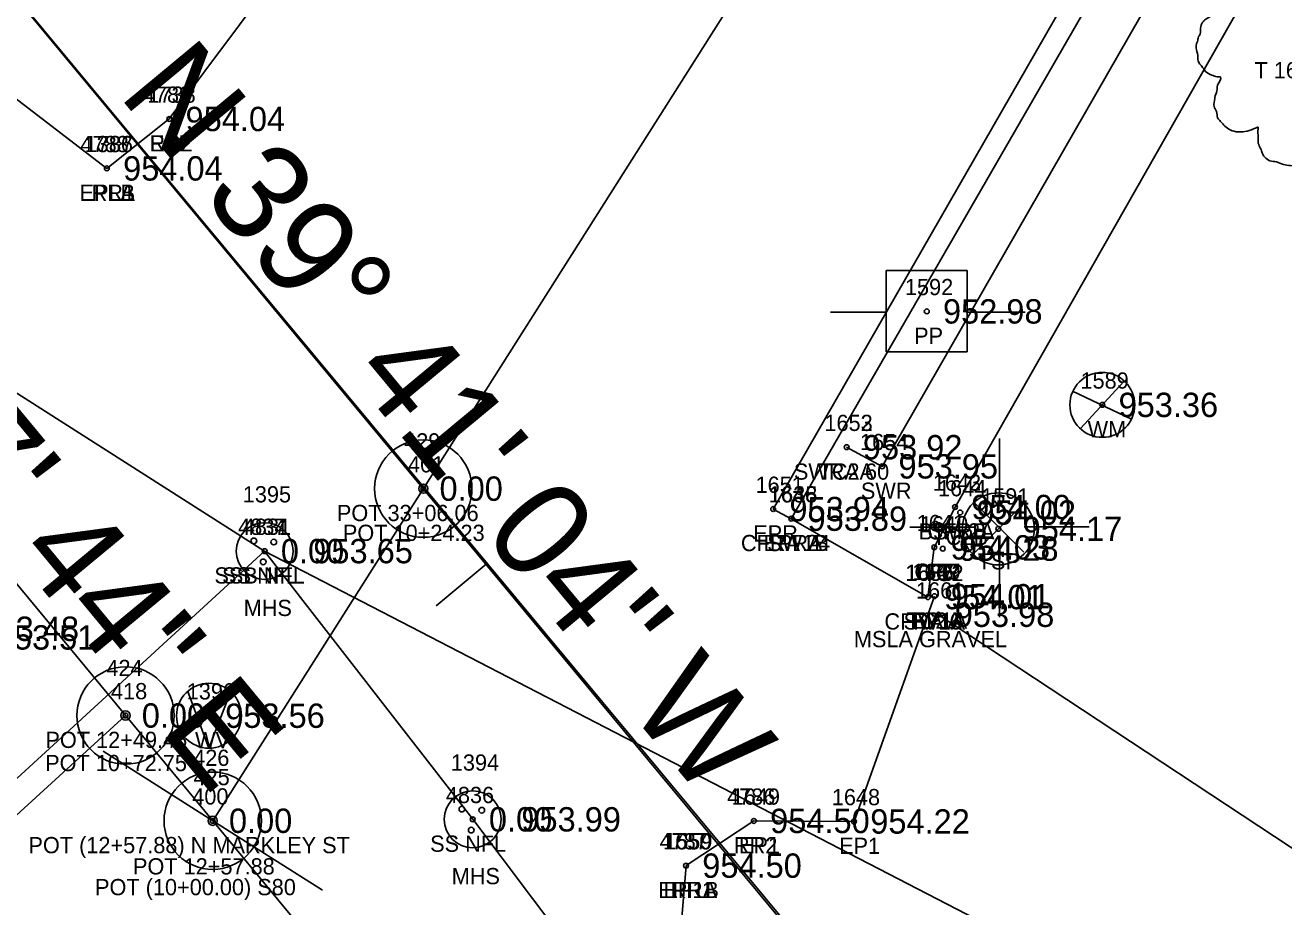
# Model space of a CAD drawing. Extents: x 1575382 to 1578175, y 1099175 to 1101955.
# Drawn here: x 1576403 to 1576480.6, y 1099594.4 to 1099648.7 of the extents above; entities that cross this region are included whole.
import ezdxf

# ---------------------------------------------------------------- set-up
doc = ezdxf.new("R2010")
doc.units = 0
for name, color, linetype in [('RD_EX_Conc', 7, 'Continuous'), ('RD_EX_Conc_txCode', 7, 'Continuous'), ('RD_EX_DR_Inlet', 7, 'Continuous'), ('RD_EX_Misc', 7, 'Continuous'), ('RD_EX_Misc_txCode', 7, 'Continuous'), ('RD_EX_RailRoad', 7, 'Continuous'), ('RD_EX_RailRoad_txCode', 7, 'Continuous'), ('RD_EX_Road', 7, 'Continuous'), ('RD_EX_Road_txCode', 7, 'Continuous'), ('RD_EX_SU_Pole', 7, 'Continuous'), ('RD_EX_TX_Conc_ELEV', 7, 'Continuous'), ('RD_EX_TX_Misc_ELEV', 7, 'Continuous'), ('RD_EX_TX_RailRoad_ELEV', 7, 'Continuous'), ('RD_EX_TX_Road_ELEV', 7, 'Continuous'), ('RD_EX_TX_UT_ELEV', 7, 'Continuous'), ('RD_EX_UT', 7, 'Continuous'), ('RD_EX_UT_txCode', 7, 'Continuous'), ('RD_EX_VEG', 7, 'Continuous'), ('RD_EX_VEG_txCode', 7, 'Continuous'), ('RD_HC_Cl', 7, 'Continuous'), ('RD_HC_Data', 7, 'Continuous'), ('RD_HC_Data_Tic', 7, 'Continuous'), ('RD_HC_Survey_ELEV', 7, 'Continuous'), ('RD_HC_txCode', 7, 'Continuous'), ('RD_SMD_Locator', 7, 'Continuous')]:
    doc.layers.add(name, color=color, linetype=linetype)

msp = doc.modelspace()

# ---------------------------------------------------------------- linework, layer by layer
at = {"layer": 'RD_EX_Conc'}
msp.add_line((1576458.649, 1099613.503), (1576450.235, 1099618.334), dxfattribs=at)
for points in [[(1576450.235, 1099618.334), (1576484.555, 1099677.797), (1576510.13, 1099721.55), (1576536.538, 1099763.936), (1576563.693, 1099807.111), (1576571.964, 1099817.021), (1576576.776, 1099820.054)], [(1576453.647, 1099622.737), (1576455.839, 1099621.557), (1576487.037, 1099675.928), (1576513, 1099720.16), (1576539.031, 1099761.823), (1576566.502, 1099805.381), (1576570.901, 1099812.602)], [(1576460.327, 1099619.053), (1576491.046, 1099673.036), (1576516.278, 1099716.119), (1576543.314, 1099759.418), (1576570.496, 1099802.589), (1576575.596, 1099809.118)], [(1576458.649, 1099613.503), (1576459.045, 1099616.567), (1576460.327, 1099619.053)]]:
    msp.add_lwpolyline(points, dxfattribs=at)
at = {"layer": 'RD_EX_DR_Inlet'}
for centre, radius in [((1576417.784, 1099616.336), 1.75), ((1576417.119, 1099616.966), 0.175), ((1576418.344, 1099616.896), 0.175), ((1576417.697, 1099615.671), 0.175), ((1576430.603, 1099599.811), 1.75), ((1576429.938, 1099600.441), 0.175), ((1576431.163, 1099600.371), 0.175), ((1576430.515, 1099599.146), 0.175)]:
    msp.add_circle(centre, radius, dxfattribs=at)
at = {"layer": 'RD_EX_Misc'}
msp.add_lwpolyline([(1576459.307, 1099612.415), (1576482.964, 1099596.802), (1576529.602, 1099538.767), (1576530.242, 1099526.831), (1576601.162, 1099436.407)], dxfattribs=at)
at = {"layer": 'RD_EX_RailRoad'}
msp.add_lwpolyline([(1576586.778, 1099428.105), (1576554.904, 1099466.707), (1576523.695, 1099504.276), (1576490.272, 1099544.766), (1576459.306, 1099582.088), (1576445.84, 1099598.336), (1576409.987, 1099641.437), (1576367.438, 1099692.664), (1576334.672, 1099732.084), (1576298.682, 1099775.456), (1576256.762, 1099825.945)], dxfattribs=at)
at = {"layer": 'RD_EX_Road'}
for points in [[(1576217.778, 1099763.81), (1576263.481, 1099736.456), (1576283.453, 1099724.575), (1576282.377, 1099722.879), (1576302.495, 1099710.797), (1576345.462, 1099684.213), (1576368.618, 1099668.357), (1576383.763, 1099654.936), (1576386.093, 1099656.794), (1576408.063, 1099639.915), (1576408.063, 1099639.915), (1576411.911, 1099642.96), (1576420.57, 1099654.577), (1576428.781, 1099665.98), (1576435.656, 1099661.474), (1576436.12, 1099661.139), (1576438.458, 1099659.425), (1576459.371, 1099692.406), (1576486.603, 1099735.591), (1576512.848, 1099776.73), (1576539.458, 1099818.98), (1576543.778, 1099825.474), (1576541.419, 1099827.154), (1576542.918, 1099831.854)], [(1576450.235, 1099618.334), (1576449.119, 1099618.925), (1576483.24, 1099678.307), (1576508.192, 1099720.981), (1576535.391, 1099764.557), (1576562.556, 1099807.864), (1576568.652, 1099815.292), (1576571.434, 1099817.501), (1576576.559, 1099821.017), (1576582.034, 1099822.664), (1576588.157, 1099823.791), (1576596.806, 1099822.845), (1576604.563, 1099819.901), (1576624.361, 1099808.149), (1576638.145, 1099802.713)], [(1576459.062, 1099613.556), (1576454.102, 1099599.68), (1576447.932, 1099599.713), (1576443.749, 1099596.959)], [(1576443.749, 1099596.959), (1576443.043, 1099588.286), (1576448.277, 1099581.238), (1576446.02, 1099579.487), (1576482.91, 1099535.224), (1576514.34, 1099496.993), (1576546.165, 1099458.389), (1576578.5, 1099419.576)]]:
    msp.add_lwpolyline(points, dxfattribs=at)
at = {"layer": 'RD_EX_SU_Pole'}
for p, q in [((1576463.061, 1099619.272), (1576463.061, 1099623.272)), ((1576464.561, 1099619.272), (1576461.561, 1099616.272)), ((1576461.561, 1099619.272), (1576464.561, 1099616.272)), ((1576461.536, 1099617.82), (1576457.536, 1099617.82)), ((1576464.575, 1099617.838), (1576468.591, 1099617.838)), ((1576463.061, 1099616.272), (1576463.061, 1099612.272))]:
    msp.add_line(p, q, dxfattribs=at)
msp.add_circle((1576462.993, 1099617.705), 2.217, dxfattribs=at)
at = {"layer": 'RD_EX_UT'}
for p, q in [((1576461.074, 1099633.614), (1576456.074, 1099633.614)), ((1576456.074, 1099633.614), (1576456.074, 1099628.614)), ((1576461.074, 1099628.614), (1576461.074, 1099633.614)), ((1576452.643, 1099631.051), (1576456.112, 1099631.051)), ((1576461.003, 1099631.051), (1576464.643, 1099631.051)), ((1576456.074, 1099628.614), (1576461.074, 1099628.614)), ((1576467.567, 1099626.184), (1576471.198, 1099624.471)), ((1576468.049, 1099623.888), (1576470.716, 1099626.785)), ((1576173.795, 1099392.654), (1576417.784, 1099616.336)), ((1576414.355, 1099604.202), (1576413.051, 1099607.684)), ((1576414.355, 1099604.202), (1576415.677, 1099607.647))]:
    msp.add_line(p, q, dxfattribs=at)
for points in [[(1576131.494, 1099798.742), (1576305.274, 1099688.085), (1576417.784, 1099616.336), (1576572.134, 1099536.517)], [(1576589.463, 1099388.646), (1576430.603, 1099599.811), (1576417.784, 1099616.336)]]:
    msp.add_lwpolyline(points, dxfattribs=at)
for centre in [(1576469.401, 1099625.346), (1576414.355, 1099606.194)]:
    msp.add_circle(centre, 2, dxfattribs=at)
at = {"layer": 'RD_EX_VEG'}
msp.add_spline([(1576482.255, 1099654.633), (1576481.955, 1099654.658), (1576481.631, 1099654.558), (1576481.381, 1099654.458), (1576481.156, 1099654.383), (1576480.931, 1099654.283), (1576480.631, 1099654.108), (1576480.406, 1099653.908), (1576480.281, 1099653.658), (1576480.231, 1099653.433), (1576480.181, 1099653.158), (1576480.181, 1099652.983), (1576480.056, 1099652.958), (1576479.906, 1099652.983), (1576479.656, 1099653.058), (1576479.407, 1099653.058), (1576479.157, 1099653.058), (1576478.807, 1099653.033), (1576478.457, 1099653.033), (1576478.182, 1099652.983), (1576477.857, 1099652.933), (1576477.482, 1099652.808), (1576477.133, 1099652.683), (1576476.833, 1099652.434), (1576476.583, 1099651.959), (1576476.458, 1099651.609), (1576476.308, 1099651.359), (1576476.458, 1099650.909), (1576476.633, 1099650.559), (1576476.658, 1099650.359), (1576476.733, 1099649.935), (1576476.833, 1099649.71), (1576476.958, 1099649.51), (1576476.883, 1099649.485), (1576476.508, 1099649.435), (1576476.208, 1099649.335), (1576475.783, 1099649.11), (1576475.558, 1099648.885), (1576475.458, 1099648.56), (1576475.433, 1099648.21), (1576475.333, 1099648.011), (1576475.258, 1099647.736), (1576475.233, 1099647.661), (1576475.183, 1099647.336), (1576475.283, 1099646.886), (1576475.308, 1099646.536), (1576475.433, 1099646.311), (1576475.583, 1099646.136), (1576475.758, 1099645.886), (1576476.158, 1099645.662), (1576476.483, 1099645.562), (1576476.683, 1099645.537), (1576476.508, 1099645.037), (1576476.458, 1099644.687), (1576476.333, 1099644.287), (1576476.333, 1099644.212), (1576476.283, 1099643.737), (1576476.433, 1099643.412), (1576476.508, 1099643.038), (1576476.683, 1099642.813), (1576476.958, 1099642.513), (1576477.282, 1099642.288), (1576477.782, 1099642.163), (1576478.182, 1099642.188), (1576478.757, 1099642.363), (1576479.007, 1099642.438), (1576478.982, 1099642.263), (1576479.007, 1099641.888), (1576479.007, 1099641.463), (1576479.157, 1099641.139), (1576479.257, 1099640.864), (1576479.407, 1099640.614), (1576479.731, 1099640.389), (1576480.131, 1099640.314), (1576480.556, 1099640.164), (1576481.006, 1099640.089), (1576481.506, 1099640.064), (1576482.105, 1099640.214), (1576482.38, 1099640.339), (1576482.48, 1099640.514), (1576482.68, 1099640.889), (1576482.63, 1099641.114), (1576482.655, 1099641.713), (1576482.755, 1099641.538), (1576482.93, 1099641.188), (1576483.43, 1099640.889), (1576483.83, 1099640.714), (1576484.304, 1099640.564), (1576484.604, 1099640.489), (1576485.079, 1099640.564), (1576485.454, 1099640.639), (1576485.829, 1099640.764), (1576486.129, 1099641.039), (1576486.304, 1099641.313), (1576486.354, 1099641.588), (1576486.428, 1099641.963), (1576486.478, 1099642.138)], degree=3, dxfattribs=at)
at = {"layer": 'RD_HC_Cl'}
for p, q in [((1576594.9, 1099418.511), (1576256.801, 1099825.977)), ((1576414.585, 1099599.722), (1576509.375, 1099749.228)), ((1576381.905, 1099639.186), (1576414.585, 1099599.722)), ((1576355.507, 1099557.135), (1576409.214, 1099606.208)), ((1576414.585, 1099599.722), (1576569.263, 1099412.94))]:
    msp.add_line(p, q, dxfattribs=at)
at = {"layer": 'RD_HC_Data'}
for centre, radius in [((1576427.559, 1099620.185), 3), ((1576427.559, 1099620.185), 3), ((1576427.559, 1099620.185), 0.282), ((1576427.559, 1099620.185), 0.282), ((1576409.214, 1099606.208), 3), ((1576409.214, 1099606.208), 3), ((1576409.214, 1099606.208), 0.282), ((1576409.214, 1099606.208), 0.282), ((1576414.585, 1099599.722), 3), ((1576414.585, 1099599.722), 3), ((1576414.585, 1099599.722), 3), ((1576414.585, 1099599.722), 0.282), ((1576414.585, 1099599.722), 0.282), ((1576414.585, 1099599.722), 0.282)]:
    msp.add_circle(centre, radius, dxfattribs=at)
at = {"layer": 'RD_HC_Data_Tic'}
for p, q in [((1576431.428, 1099615.522), (1576428.35, 1099612.967)), ((1576414.585, 1099599.722), (1576407.829, 1099604.006)), ((1576414.585, 1099599.722), (1576421.342, 1099595.439))]:
    msp.add_line(p, q, dxfattribs=at)
at = {"layer": 'RD_SMD_Locator'}
for centre, radius in [((1576411.911, 1099642.96), 0.15), ((1576411.911, 1099642.96), 0.15), ((1576408.063, 1099639.915), 0.15), ((1576408.063, 1099639.915), 0.15), ((1576408.063, 1099639.915), 0.15), ((1576458.583, 1099631.105), 0.15), ((1576469.401, 1099625.346), 0.15), ((1576453.647, 1099622.737), 0.15), ((1576453.647, 1099622.737), 0.15), ((1576455.839, 1099621.557), 0.15), ((1576427.559, 1099620.185), 0.15), ((1576427.559, 1099620.185), 0.15), ((1576449.119, 1099618.925), 0.15), ((1576460.327, 1099619.053), 0.15), ((1576460.327, 1099619.053), 0.15), ((1576450.235, 1099618.334), 0.15), ((1576450.235, 1099618.334), 0.15), ((1576450.235, 1099618.334), 0.15), ((1576460.646, 1099618.712), 0.15), ((1576462.993, 1099617.705), 0.15), ((1576459.045, 1099616.567), 0.15), ((1576417.784, 1099616.336), 0.15), ((1576417.784, 1099616.336), 0.001), ((1576417.784, 1099616.336), 0.001), ((1576417.784, 1099616.336), 0.001), ((1576459.567, 1099616.488), 0.15), ((1576458.649, 1099613.503), 0.15), ((1576458.649, 1099613.503), 0.15), ((1576459.062, 1099613.556), 0.15), ((1576459.062, 1099613.556), 0.15), ((1576459.307, 1099612.415), 0.15), ((1576409.214, 1099606.208), 0.15), ((1576409.214, 1099606.208), 0.15), ((1576414.355, 1099606.195), 0.15), ((1576414.585, 1099599.722), 0.15), ((1576414.585, 1099599.722), 0.15), ((1576414.585, 1099599.722), 0.15), ((1576430.603, 1099599.811), 0.15), ((1576430.603, 1099599.811), 0.001), ((1576447.932, 1099599.713), 0.15), ((1576447.932, 1099599.713), 0.15), ((1576454.102, 1099599.68), 0.15), ((1576443.749, 1099596.959), 0.15), ((1576443.749, 1099596.959), 0.15), ((1576443.749, 1099596.959), 0.15)]:
    msp.add_circle(centre, radius, dxfattribs=at)

# ---------------------------------------------------------------- texts
at = {"layer": 'RD_EX_Conc_txCode'}
for s, p in [('1652', (1576452.277, 1099623.737)), ('1653', (1576452.277, 1099623.737)), ('1654', (1576454.469, 1099622.557)), ('SWRA 60', (1576450.395, 1099620.737)), ('TC2A', (1576451.915, 1099620.737)), ('1642', (1576458.957, 1099620.053)), ('1643', (1576458.957, 1099620.053)), ('1644', (1576459.276, 1099619.712)), ('1646', (1576448.841, 1099619.334)), ('1638', (1576448.865, 1099619.334)), ('SWR', (1576454.524, 1099619.557)), ('1641', (1576457.959, 1099617.567)), ('1640', (1576458.158, 1099617.488)), ('BSW2A', (1576458.075, 1099617.053)), ('CFRB', (1576458.626, 1099617.053)), ('TC2B', (1576458.93, 1099616.712)), ('CFRA 24', (1576447.133, 1099616.334)), ('SW1B', (1576448.755, 1099616.334)), ('1636', (1576457.255, 1099614.503)), ('1637', (1576457.279, 1099614.503)), ('1639', (1576457.692, 1099614.556)), ('CFR', (1576457.817, 1099614.567)), ('TC2', (1576458.323, 1099614.488)), ('CFRA 6', (1576455.972, 1099611.503)), ('SW1A', (1576457.153, 1099611.503)), ('TC2A', (1576457.33, 1099611.556))]:
    msp.add_text(s, height=1, dxfattribs=at).set_placement(p)
at = {"layer": 'RD_EX_Misc_txCode'}
for s, p in [('1661', (1576457.92, 1099613.415)), ('MSLA GRAVEL', (1576454.093, 1099610.415))]:
    msp.add_text(s, height=1, dxfattribs=at).set_placement(p)
at = {"layer": 'RD_EX_RailRoad_txCode'}
for s, p in [('4789', (1576410.281, 1099643.96)), ('4788', (1576406.433, 1099640.915)), ('RR2', (1576410.683, 1099640.96)), ('RR1', (1576407.118, 1099637.915)), ('4786', (1576446.278, 1099600.713)), ('4787', (1576442.119, 1099597.959)), ('RR2', (1576446.704, 1099597.713)), ('RR1', (1576442.804, 1099594.959))]:
    msp.add_text(s, height=1, dxfattribs=at).set_placement(p)
at = {"layer": 'RD_EX_Road_txCode'}
for s, p in [('1738', (1576410.565, 1099643.96)), ('1386', (1576406.693, 1099640.915)), ('1737', (1576406.717, 1099640.915)), ('EPL', (1576410.706, 1099640.96)), ('EPLA', (1576406.37, 1099637.915)), ('EPLB', (1576406.386, 1099637.915)), ('1651', (1576448.032, 1099619.925)), ('1645', (1576448.865, 1099619.334)), ('EPR', (1576447.89, 1099616.925)), ('EPRA', (1576448.519, 1099616.334)), ('1647', (1576457.692, 1099614.556)), ('EP1A', (1576457.653, 1099611.556)), ('1649', (1576446.562, 1099600.713)), ('1648', (1576452.732, 1099600.68)), ('1650', (1576442.339, 1099597.959)), ('1559', (1576442.402, 1099597.959)), ('EP1', (1576447.011, 1099597.713)), ('EP1', (1576453.181, 1099597.68)), ('EPRA', (1576442.032, 1099594.959)), ('EP1B', (1576442.355, 1099594.959))]:
    msp.add_text(s, height=1, dxfattribs=at).set_placement(p)
at = {"layer": 'RD_EX_TX_Conc_ELEV'}
for s, p in [('953.92', (1576454.647, 1099621.987)), ('953.92', (1576454.647, 1099621.987)), ('953.95', (1576456.839, 1099620.807)), ('954.00', (1576461.327, 1099618.303)), ('954.00', (1576461.327, 1099618.303)), ('953.89', (1576451.235, 1099617.584)), ('953.89', (1576451.235, 1099617.584)), ('954.02', (1576461.646, 1099617.962)), ('954.03', (1576460.045, 1099615.817)), ('954.28', (1576460.567, 1099615.738)), ('954.01', (1576459.649, 1099612.753)), ('954.01', (1576459.649, 1099612.753)), ('954.01', (1576460.062, 1099612.806))]:
    msp.add_text(s, height=1.5, dxfattribs=at).set_placement(p)
at = {"layer": 'RD_EX_TX_Misc_ELEV'}
msp.add_text('953.98', height=1.5, dxfattribs=at).set_placement((1576460.307, 1099611.665))
at = {"layer": 'RD_EX_TX_RailRoad_ELEV'}
for s, p in [('954.04', (1576412.911, 1099642.21)), ('954.04', (1576409.063, 1099639.165)), ('954.50', (1576448.932, 1099598.963)), ('954.50', (1576444.749, 1099596.209))]:
    msp.add_text(s, height=1.5, dxfattribs=at).set_placement(p)
at = {"layer": 'RD_EX_TX_Road_ELEV'}
for s, p in [('954.04', (1576412.911, 1099642.21)), ('954.04', (1576409.063, 1099639.165)), ('954.04', (1576409.063, 1099639.165)), ('953.94', (1576450.119, 1099618.175)), ('953.89', (1576451.235, 1099617.584)), ('954.01', (1576460.062, 1099612.806)), ('954.50', (1576448.932, 1099598.963)), ('954.22', (1576455.102, 1099598.93)), ('954.50', (1576444.749, 1099596.209)), ('954.50', (1576444.749, 1099596.209))]:
    msp.add_text(s, height=1.5, dxfattribs=at).set_placement(p)
at = {"layer": 'RD_EX_TX_UT_ELEV'}
for s, p in [('953.36', (1576470.401, 1099624.596)), ('954.17', (1576464.493, 1099616.955)), ('0.00', (1576418.784, 1099615.586)), ('0.00', (1576418.784, 1099615.586)), ('0.00', (1576418.784, 1099615.586)), ('953.65', (1576420.784, 1099615.586)), ('953.48', (1576400.213, 1099610.802)), ('953.51', (1576401.218, 1099610.268)), ('953.56', (1576415.355, 1099605.445)), ('0.00', (1576431.603, 1099599.061)), ('953.99', (1576433.603, 1099599.061))]:
    msp.add_text(s, height=1.5, dxfattribs=at).set_placement(p)
at = {"layer": 'RD_EX_UT_txCode'}
for s, p in [('1592', (1576457.237, 1099632.105)), ('PP', (1576457.804, 1099629.105)), ('1589', (1576468.054, 1099626.346)), ('WM', (1576468.495, 1099623.346)), ('1395', (1576416.438, 1099619.336)), ('1591', (1576461.93, 1099619.205)), ('4834', (1576416.154, 1099617.336)), ('4837', (1576416.154, 1099617.336)), ('4831', (1576416.438, 1099617.336)), ('TSP', (1576461.725, 1099615.205)), ('SSB NFL', (1576414.69, 1099614.336)), ('SSB NFL', (1576414.69, 1099614.336)), ('SS NFL', (1576415.162, 1099614.336)), ('MHS', (1576416.493, 1099612.336)), ('1396', (1576412.984, 1099607.195)), ('WV', (1576413.496, 1099604.195)), ('1394', (1576429.256, 1099602.811)), ('4836', (1576428.949, 1099600.811)), ('SS NFL', (1576427.981, 1099597.811)), ('MHS', (1576429.311, 1099595.811))]:
    msp.add_text(s, height=1, dxfattribs=at).set_placement(p)
at = {"layer": 'RD_EX_VEG_txCode'}
msp.add_text('T 16 OAK', height=1, dxfattribs=at).set_placement((1576478.777, 1099645.465))
at = {"layer": 'RD_HC_Data'}
for s, rotation, p in [('N 39%%d 41\' 04" W', 309.68446, (1576408.715, 1099644.461)), ('S 39%%d 37\' 44" E', 309.62889, (1576380.227, 1099642.779))]:
    msp.add_text(s, height=6, rotation=rotation, dxfattribs=at).set_placement(p)
at = {"layer": 'RD_HC_Survey_ELEV'}
for s, p in [('952.98', (1576459.583, 1099630.355)), ('0.00', (1576428.559, 1099619.435)), ('0.00', (1576428.559, 1099619.435)), ('0.00', (1576410.214, 1099605.458)), ('0.00', (1576410.214, 1099605.458)), ('0.00', (1576415.585, 1099598.972)), ('0.00', (1576415.585, 1099598.972)), ('0.00', (1576415.585, 1099598.972))]:
    msp.add_text(s, height=1.5, dxfattribs=at).set_placement(p)
at = {"layer": 'RD_HC_txCode'}
for s, p in [('429', (1576426.378, 1099622.595)), ('401', (1576426.622, 1099621.185)), ('POT 33+06.06', (1576422.236, 1099618.185)), ('POT 10+24.23', (1576422.606, 1099616.962)), ('424', (1576408.033, 1099608.635)), ('418', (1576408.317, 1099607.208)), ('POT 12+49.46', (1576404.277, 1099604.208)), ('POT 10+72.75', (1576404.262, 1099602.781)), ('426', (1576413.38, 1099603.101)), ('425', (1576413.404, 1099601.911)), ('400', (1576413.325, 1099600.722)), ('POT (12+57.88) N MARKLEY ST', (1576403.231, 1099597.722)), ('POT 12+57.88', (1576409.672, 1099596.414)), ('POT (10+00.00) S80', (1576407.333, 1099595.136))]:
    msp.add_text(s, height=1, dxfattribs=at).set_placement(p)

doc.saveas('drawing.dxf')
